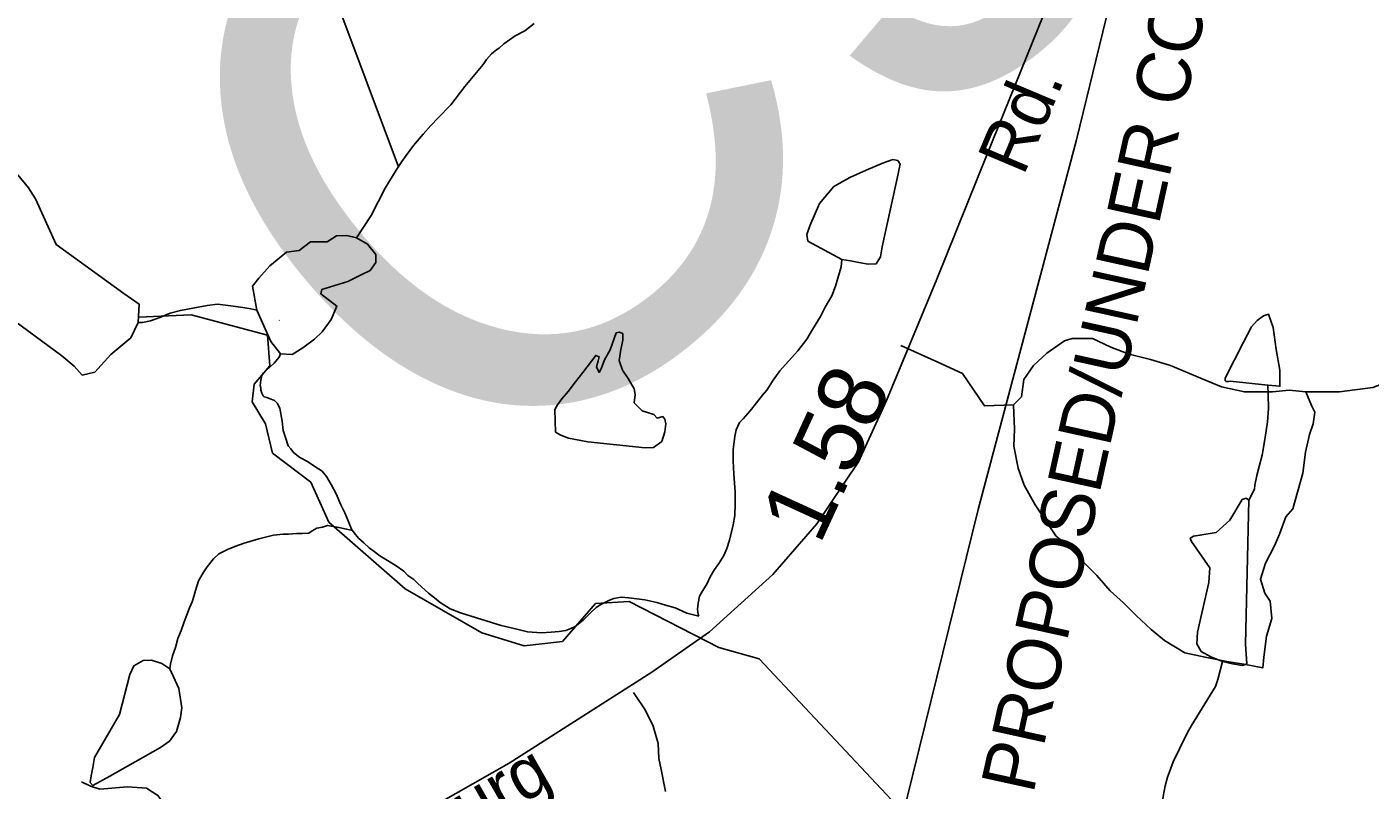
# Model space of a CAD drawing. Extents: x 2001466 to 31450019, y -30647475 to 847247.
# Drawn here: x 2166634 to 2171636, y 796489 to 799332 of the extents above; entities that cross this region are included whole.
import ezdxf

# ---------------------------------------------------------------- set-up
doc = ezdxf.new("R2010")
doc.units = 0
for name, color, linetype in [('Exist Hydrographic Creek Single Shore', 7, 'Continuous'), ('Exist Hydrographic Misc Water Feature', 7, 'Continuous'), ('Exist Road Non-System Type 51', 7, 'Continuous'), ('Exist Road Primary US Attributed', 7, 'Continuous'), ('Exist Road Primary US Label', 7, 'Continuous'), ('Exist Road Primary US Mileage Hundredths English Label', 7, 'Continuous'), ('Exist Road Secondary Structure Culvert Number Label', 7, 'Continuous'), ('Prop Road Primary Interstate Projected', 7, 'Continuous'), ('Prop Road Primary Interstate Projected Label', 7, 'Continuous')]:
    doc.layers.add(name, color=color, linetype=linetype)

msp = doc.modelspace()

# ---------------------------------------------------------------- linework, layer by layer
at = {"layer": 'Exist Hydrographic Creek Single Shore'}
for points in [[(2167530.3, 798184), (2167246.3, 798258.7), (2167049.8, 798250.4)], [(2169872.2, 796433.2), (2169361.2, 796978.4), (2169211.3, 797020.8), (2168877.3, 797191.8), (2168752.2, 797184.5), (2168628.2, 797042.7), (2168486.3, 797026), (2168328.2, 797075.2), (2168043.4, 797238.5), (2167759.2, 797487.1), (2167691.3, 797636.1), (2167549.2, 797744.1), (2167523.3, 797852.8), (2167473.3, 797935.8), (2167481.3, 798001.3), (2167539.3, 798069), (2167530.3, 798184)]]:
    msp.add_lwpolyline(points, dxfattribs=at)
at = {"layer": 'Exist Hydrographic Misc Water Feature'}
for points in [[(2168017.6, 798810.8), (2167781.3, 799445.1), (2167572.4, 799652.8), (2167488.3, 799693.9), (2167463.3, 799750.2), (2167461.2, 800075), (2167327.3, 800241.8), (2167330.7, 800388.3)], [(2168523.6, 799344.9), (2168487.9, 799316.6), (2168452.2, 799298.5), (2168431.9, 799284.1), (2168410.2, 799268.3), (2168392.4, 799252.4), (2168384.4, 799247.9), (2168364.7, 799231.8), (2168346.4, 799209.8), (2168332.9, 799192), (2168265.2, 799109.3), (2168213.6, 799041.3), (2168166, 798992.9), (2168138.3, 798964.6), (2168110.4, 798932.7), (2168074.5, 798890.3), (2168046.4, 798852.3), (2168030.9, 798830.3), (2168008.9, 798798)], [(2169668.2, 798465.5), (2169700.6, 798460.4), (2169732.3, 798453.8), (2169767.4, 798448.4), (2169797, 798449.5), (2169813.4, 798475.8), (2169818.9, 798512), (2169878.1, 798785), (2169882.5, 798803.6), (2169885.8, 798820.1), (2169877, 798834.3), (2169858.4, 798837.6), (2169824.4, 798825.6), (2169759.7, 798798.1), (2169698.4, 798770.7), (2169639.2, 798737.8), (2169585.5, 798674.2), (2169549.3, 798590.9), (2169538.4, 798559.1), (2169542.8, 798533.9), (2169668.2, 798465.5)], [(2168008.9, 798798), (2167968.8, 798731.6), (2167916, 798629.6), (2167861.4, 798545.9)], [(2166666.1, 798691.1), (2166639.9, 798732.7), (2166601.1, 798780.8)], [(2166314.3, 798438.3), (2166765.2, 798106), (2166810.1, 798068.1), (2166839.7, 798034.8), (2166887.8, 798045.9), (2166947.3, 798112.1), (2167021, 798173.6), (2167048.8, 798231), (2167052.5, 798299.5), (2166995.9, 798338.8), (2166743, 798521), (2166666.1, 798691.1)], [(2167861.4, 798545.9), (2167825.2, 798554.3), (2167787.7, 798553.4), (2167752.2, 798530.6), (2167690.1, 798530.6), (2167648.6, 798499.1), (2167601.2, 798493.1), (2167539.4, 798441.6), (2167497.6, 798395.4), (2167474.9, 798365.7), (2167490.8, 798276.7), (2167543, 798160.4), (2167578.3, 798114.4), (2167622, 798112), (2167662.4, 798136.7), (2167705.8, 798169.2), (2167733.5, 798195.9), (2167768, 798242.3), (2167788.7, 798291.7), (2167728.5, 798338.1), (2167732.5, 798353.4), (2167829.2, 798383.5), (2167881.6, 798409.4), (2167912.1, 798425), (2167933.8, 798453.6), (2167933.8, 798484.2), (2167903.2, 798522.8), (2167861.4, 798545.9)], [(2169668.2, 798465.5), (2169666.6, 798437.7), (2169654.5, 798395.4), (2169644.8, 798365.6), (2169631.3, 798329.5), (2169607.1, 798287.3), (2169589.7, 798253), (2169559.9, 798204.8), (2169538.2, 798168.7), (2169504.6, 798124.7), (2169470.5, 798086.4), (2169438.5, 798050.3), (2169413.3, 798016.4), (2169389.1, 797978.3), (2169373.3, 797960), (2169351.6, 797932), (2169327.6, 797902), (2169301.8, 797871.8), (2169287.8, 797857.7), (2169275.9, 797831.5), (2169270.4, 797805.6), (2169264.4, 797757.4), (2169264.6, 797715.6), (2169266.9, 797665.3), (2169271.2, 797599.8), (2169271.6, 797555.5), (2169269.8, 797511.5), (2169264, 797477.5), (2169258.1, 797451.6), (2169250.3, 797419.6), (2169240.5, 797389.4), (2169229, 797363.5), (2169210.7, 797333.4), (2169194.7, 797311.1), (2169179.1, 797283), (2169167.5, 797258.9), (2169151.7, 797232.8), (2169139.4, 797211.1), (2169133.8, 797184.8), (2169131.8, 797162.8), (2169134, 797143), (2169136.1, 797137)], [(2167048.7, 798230.9), (2167064.6, 798230.8), (2167094.2, 798237.3), (2167130.1, 798249.3), (2167168.2, 798265.5), (2167205.9, 798275.6), (2167251.9, 798284), (2167306, 798294.5), (2167343.9, 798298.5), (2167394.2, 798292.9), (2167438.3, 798287.1), (2167467.8, 798281.4), (2167490.8, 798276.7)], [(2167574.4, 798239.7), (2167574.8, 798238.7)], [(2171254.5, 797996.8), (2171115.3, 798012.3), (2171107.6, 798010.8), (2171099.5, 798011), (2171096.1, 798014.5), (2171096.3, 798023), (2171163.8, 798157.9), (2171194.2, 798215.2), (2171215.8, 798237.9), (2171238.6, 798255.5), (2171257.5, 798261.4), (2171274.5, 798212.1), (2171285.9, 798130.6), (2171299.3, 798053.3), (2171300.2, 797993.4), (2171254.5, 797996.8)], [(2168872.8, 798022.4), (2168851.9, 798052.8), (2168839.9, 798088.9), (2168845.9, 798130), (2168853.9, 798165.1), (2168852.9, 798189.2), (2168839.9, 798194.2), (2168828.9, 798192.2), (2168805.8, 798129), (2168784.8, 798091.9), (2168772.7, 798058.8), (2168764.7, 798044.8), (2168755.7, 798065.8), (2168761.7, 798087.9), (2168764.7, 798102.9), (2168752.7, 798108), (2168703.9, 798044.3), (2168677.5, 798009.6), (2168650.4, 797973.5), (2168626.4, 797946.4), (2168610.3, 797924.4), (2168600.3, 797907.3), (2168603.1, 797822.7), (2168622.3, 797811), (2168651.4, 797800), (2168722.6, 797786.9), (2168936.3, 797763.5), (2168968.2, 797764.9), (2168998.3, 797787.9), (2169010.3, 797823.1), (2169013.3, 797853.2), (2169010.3, 797871.2), (2169002.3, 797880.2), (2168981.2, 797874.2), (2168969.2, 797888.5), (2168925.1, 797901.3), (2168896, 797931.4), (2168899, 797962.5), (2168896, 797983.6), (2168872.8, 798022.4)], [(2167578.3, 798114.4), (2167573.2, 798102), (2167554.9, 798079.6), (2167527.2, 798053.7), (2167515.4, 798043.4), (2167509.4, 798033.7), (2167505.5, 798015.6), (2167503.5, 797995.7), (2167505.5, 797987.6), (2167505.5, 797979.5), (2167509.8, 797967.5), (2167513.7, 797957.6), (2167517.8, 797953.7), (2167527.7, 797951.8), (2167543.6, 797945.8), (2167556, 797939.9), (2167566, 797929.8), (2167575.8, 797912.1), (2167584.5, 797863.8), (2167588.8, 797828.2), (2167596.8, 797802.2), (2167607, 797771.9), (2167616.9, 797760.3), (2167627.3, 797746.1), (2167651.1, 797728.3), (2167679.2, 797712.7), (2167707.1, 797694.7), (2167733.5, 797676.9), (2167749.7, 797657), (2167767.8, 797627.1), (2167785.8, 797593.1), (2167803.9, 797551.4), (2167818, 797521.3), (2167830.1, 797491.5), (2167842.6, 797461.6), (2167846.7, 797455.7)], [(2171254.5, 797996.8), (2171256.7, 797962.8), (2171257.1, 797910.8), (2171253.4, 797860.7), (2171245.5, 797802.7), (2171234, 797736.6), (2171222.3, 797694.6), (2171214.1, 797660.6), (2171206.3, 797624.4), (2171204.9, 797610.4)], [(2171204.9, 797610.4), (2171184, 797568.9)], [(2171184, 797568.9), (2171173.9, 797576.2), (2171159.4, 797571.4), (2171113.4, 797495.1), (2171062.7, 797449.1), (2171002.1, 797438.2), (2170977.9, 797434.6), (2170965.8, 797427.3), (2170970.6, 797415.2), (2171039.6, 797317.1), (2171034.8, 797262.6), (2170993.5, 797077.2), (2170990, 797033.8), (2171006.9, 797005.9), (2171043.2, 796985.3), (2171086.4, 796968.5)], [(2171184, 797568.9), (2171171.4, 797033.1), (2171176.4, 796959.9), (2171159.4, 796953.8), (2171123.1, 796959.9), (2171086.4, 796968.5)], [(2167167.3, 796940.8), (2167169.2, 796957.7), (2167177.2, 796989.8), (2167187.3, 797019.9), (2167197.1, 797054.1), (2167209, 797084), (2167218.8, 797112.1), (2167230.5, 797142.4), (2167240, 797168.1), (2167250, 797190.2), (2167256, 797210.4), (2167262.1, 797232.5), (2167273.6, 797268.5), (2167291.4, 797298.3), (2167305.8, 797320.5), (2167329, 797350.6), (2167349.5, 797368.6), (2167381, 797385), (2167408.9, 797397), (2167443, 797409.3), (2167498.7, 797425.6), (2167552.7, 797438.1), (2167588.6, 797442), (2167609.1, 797442.2), (2167638.8, 797444.6), (2167660.7, 797444.5), (2167684.5, 797446.6), (2167696.6, 797454.9), (2167714.3, 797464.8), (2167734.6, 797469), (2167754.2, 797475), (2167774.5, 797471.1), (2167796.3, 797467.4), (2167824.8, 797461.5), (2167846.7, 797455.7)], [(2167846.7, 797455.7), (2167852.5, 797447.5), (2167868.9, 797427.6), (2167888.7, 797410), (2167909, 797391.9), (2167927.3, 797378.2), (2167949.2, 797362.3), (2167983.5, 797340.5), (2168009.3, 797324.4), (2168037.4, 797304.7), (2168053.4, 797288.9), (2168075.6, 797273.1), (2168089.7, 797259.1), (2168129.7, 797223.1), (2168151.8, 797205.5), (2168173.8, 797187.5), (2168210.3, 797163.8), (2168248.4, 797149.9), (2168308.3, 797130.3), (2168400.1, 797102.6), (2168448.3, 797090.9), (2168498.8, 797079.2), (2168550.5, 797075.4), (2168586.5, 797077.7), (2168616.7, 797080), (2168640.7, 797084.1), (2168660, 797090.5), (2168676.1, 797098.2), (2168706.1, 797122.5), (2168731.7, 797148.6), (2168754.3, 797168.8), (2168771.5, 797180.8), (2168803.5, 797197), (2168819.9, 797203.1), (2168847.8, 797207.4), (2168875.5, 797205.6), (2168935.7, 797197.7), (2168979.6, 797188.2), (2169012, 797178.1), (2169047.7, 797168.6), (2169092, 797148.5), (2169136.1, 797137)], [(2167167.3, 796940.8), (2167136.6, 796961), (2167098.6, 796973.2), (2167067.9, 796972), (2167032.4, 796952.4), (2167017.7, 796919.3), (2166979.7, 796770.9), (2166886.5, 796610.2), (2166880.4, 796573.4), (2166874.3, 796542.7), (2166870.6, 796517), (2166880.4, 796505.9), (2166942.9, 796541.5), (2167131.7, 796648.2), (2167166, 796671.5), (2167191.7, 796707.1), (2167206.4, 796759.8), (2167211.3, 796795.4), (2167200.3, 796867.7), (2167167.3, 796940.8)], [(2170970.8, 796729.7), (2171059.6, 796875.5), (2171069, 796900.7), (2171086.4, 796968.5)], [(2170970.8, 796729.7), (2170955.7, 796703.2), (2170926.2, 796643.2), (2170902.4, 796594.8), (2170888.5, 796557.2), (2170880.9, 796536.9), (2170872.9, 796504.8), (2170865.5, 796464.9), (2170859.7, 796433), (2170847.2, 796398.7), (2170837.8, 796380.7), (2170820, 796354.6), (2170798.2, 796328.6), (2170774, 796308.4), (2170738.2, 796284.2), (2170718.5, 796268.1), (2170698.4, 796248), (2170666.8, 796215.9), (2170654.7, 796201.9), (2170644.6, 796187.6), (2170634.8, 796161.9), (2170625, 796133.7), (2170621.1, 796107.5)]]:
    msp.add_lwpolyline(points, dxfattribs=at)
at = {"layer": 'Exist Road Non-System Type 51'}
for points in [[(2171396.5, 797972.1), (2171521.4, 797972.1), (2171645.7, 797988.5), (2171747, 798027.7), (2171864.7, 798096.4), (2171871, 798155.3), (2171851.3, 798230.6), (2171867.7, 798256.8), (2171913.5, 798276.4), (2171933.1, 798305.9), (2171965.8, 798417.1), (2171942.9, 798466.2), (2171871, 798593.8), (2171864.4, 798623.2), (2171893.8, 798656), (2172086.3, 798800.4)], [(2170307.5, 797924), (2170199.7, 797919.8), (2170118, 798040.8), (2170026.4, 798083.4), (2169889.1, 798145.5)], [(2171240.2, 796983.9), (2171250, 797062.5), (2171269.6, 797127.9), (2171263.1, 797193.4), (2171243.5, 797222.8), (2171227.1, 797275.2), (2171246.7, 797334.1), (2171279.4, 797399.5), (2171299, 797442), (2171321.9, 797507.5), (2171348.1, 797536.9), (2171385, 797669.9), (2171394.9, 797747.6), (2171410.5, 797813.2), (2171423.5, 797852.9), (2171430.5, 797896.7), (2171417.1, 797921), (2171396.5, 797972.1), (2171334.4, 797978.6), (2171272.2, 797972.1), (2171167.6, 797972.1), (2171082.6, 797991.7), (2171010.6, 798021.2), (2170892.9, 798070.3), (2170817.7, 798093.2), (2170739.2, 798112.8), (2170670.6, 798139), (2170601.9, 798171.7), (2170526.7, 798171.7), (2170497.3, 798161.9), (2170431.9, 798116.1), (2170382.8, 798070.3), (2170346.9, 798017.9), (2170338.2, 797953.3), (2170307.5, 797924)], [(2170307.5, 797924), (2170311.3, 797834), (2170309.7, 797770), (2170325.7, 797687.6), (2170348.2, 797625.1), (2170388.4, 797552.1), (2170423.1, 797499.3), (2170465.5, 797436.3), (2170512.5, 797395.2), (2170571.1, 797335.7), (2170617.9, 797288.6), (2170668.5, 797231.4), (2170717.4, 797186.2), (2170764.2, 797139.1), (2170821, 797087.7), (2170870.7, 797046.1), (2170945.9, 797000.3), (2171021.1, 796983.9), (2171102.9, 796967.6), (2171165, 796957.8), (2171236.9, 796944.7), (2171240.2, 796983.9)], [(2169012.6, 796483.9), (2168996.7, 796566.2), (2168987.6, 796606.5), (2168985, 796662.5), (2168966.6, 796726.9), (2168936.1, 796787.7), (2168893.7, 796852.7)], [(2166837.6, 796519.6), (2166871.8, 796503.6), (2166906, 796492.2), (2167008.6, 796501.3), (2167079.3, 796496.8), (2167122.6, 796469.4), (2167163.6, 796414.7), (2167181.9, 796346.2), (2167177.3, 796323.4), (2167156.8, 796282.3), (2167092.9, 796124.9), (2167083.8, 796079.3), (2167072.4, 795997.2), (2167072.4, 795947), (2167074.7, 795903.6), (2167088.9, 795818.8)]]:
    msp.add_lwpolyline(points, dxfattribs=at)
at = {"layer": 'Exist Road Primary US Attributed'}
msp.add_lwpolyline([(2165452.3, 794903.8), (2165690.6, 795041.2), (2166074.8, 795257.8), (2166497.8, 795494.4), (2167074, 795821), (2167770.6, 796214.6), (2168430.7, 796589.9), (2168960.8, 796928.7), (2169175.9, 797078.3), (2169411.8, 797291.9), (2169575.9, 797480.4), (2169730.3, 797712.2), (2169834.8, 797939.7), (2170022, 798391.9), (2170210.5, 798857.3), (2170418.3, 799372.5), (2170485.2, 799541.6), (2170752.6, 800229.5), (2170935, 800673)], dxfattribs=at)
at = {"layer": 'Prop Road Primary Interstate Projected'}
msp.add_lwpolyline([(2153202.7, 784862.7), (2155829.7, 785792.1), (2158396.8, 786611.6), (2161972.7, 787860.8), (2163021.5, 788320.5), (2163840.6, 788780.2), (2164679.7, 789419.8), (2165119.2, 789819.5), (2166267.8, 790988.7), (2167436.5, 792697.6), (2167824.5, 793178.7), (2168866.3, 794396.5), (2169361.4, 795077.6), (2169588.4, 795500.7), (2169825.6, 796109.6), (2170176.3, 797533.7), (2170542.5, 798911.4), (2170934.5, 800521.3)], dxfattribs=at)

# ---------------------------------------------------------------- texts
at = {"layer": 'Exist Road Primary US Label'}
for s, rotation, p in [('Rd.', 67.1036, (2170345, 798772.9)), ('Louisburg', 29.8054, (2167633.9, 795951.7))]:
    msp.add_text(s, height=190, rotation=rotation, dxfattribs=at).set_placement(p)
at = {"layer": 'Exist Road Primary US Mileage Hundredths English Label'}
msp.add_text('1.58', height=250, rotation=65.3185, dxfattribs=at).set_placement((2169586, 797398.2))
at = {"layer": 'Exist Road Secondary Structure Culvert Number Label'}
msp.add_text('C981', height=2132.54, rotation=40, dxfattribs=at).set_placement((2168253.6, 797471.2))
at = {"layer": 'Prop Road Primary Interstate Projected Label'}
msp.add_text('PROPOSED/UNDER CONSTRUCTION', height=200, rotation=77.5696, dxfattribs=at).set_placement((2170381.1, 796471))

doc.saveas('drawing.dxf')
